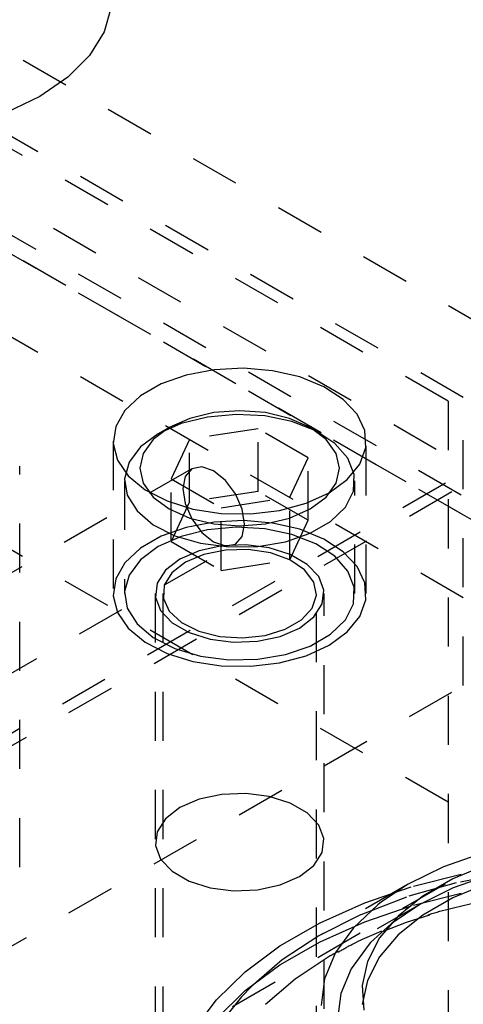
# Model space of a CAD drawing. Header units: inches. Extents: x 1907 to 2452, y -210 to -54.
# Tile 494 of 656: x 2004.221 to 2005.124, y -193.861 to -191.856. Entities that reach past the tile are written whole.
import ezdxf

# ---------------------------------------------------------------- set-up
doc = ezdxf.new("R2010")
doc.units = ezdxf.units.IN
doc.header["$LTSCALE"] = 0.5
doc.header["$MEASUREMENT"] = 0
doc.linetypes.add('HIDDEN', pattern=[0.225, 0.15, -0.075])
doc.layers.add('SID-M-H', color=4, linetype='HIDDEN')

msp = doc.modelspace()

# ---------------------------------------------------------------- linework, layer by layer
at = {"layer": 'SID-M-H'}
for p, q in [((2007.77863, -193.98848), (1992.04551, -184.90594)), ((2015.11487, -198.53046), (1991.78034, -185.05973)), ((1992.04203, -185.27355), (2007.07501, -193.95191)), ((1992.04203, -185.31213), (2007.07501, -193.99048)), ((2007.77863, -194.39675), (1992.04551, -185.31421)), ((2004.40691, -191.82969), (2004.39241, -191.88015)), ((2004.39241, -191.88015), (2004.36271, -191.92835)), ((2004.36271, -191.92835), (2004.31875, -191.97275)), ((2004.31875, -191.97275), (2004.26189, -192.01199)), ((2004.26189, -192.01199), (2004.19393, -192.04481)), ((2005.12368, -192.62475), (2004.15141, -192.06347)), ((2005.09274, -192.6324), (2004.13815, -192.08133)), ((2005.12368, -193.03302), (2004.15141, -192.47174)), ((2004.55965, -192.57932), (2004.50877, -192.59744)), ((2004.61641, -192.56846), (2004.55965, -192.57932)), ((2004.67597, -192.56545), (2004.61641, -192.56846)), ((2004.73512, -192.57046), (2004.67597, -192.56545)), ((2004.79069, -192.5832), (2004.73512, -192.57046)), ((2004.50877, -192.59744), (2004.46649, -192.62184)), ((2004.83966, -192.603), (2004.79069, -192.5832)), ((2004.87941, -192.62878), (2004.83966, -192.603)), ((2004.46649, -192.62184), (2004.4351, -192.65122)), ((2004.90778, -192.65916), (2004.87941, -192.62878)), ((2005.09274, -192.6324), (2005.09274, -195.55151)), ((2005.12368, -193.21161), (2005.12368, -192.62475)), ((2004.4351, -192.65122), (2004.4163, -192.68398)), ((2004.6159, -192.65589), (2004.56691, -192.66761)), ((2004.66112, -192.65944), (2004.60309, -192.66475)), ((2004.66848, -192.6519), (2004.6159, -192.65589)), ((2004.7196, -192.66263), (2004.66112, -192.65944)), ((2004.72105, -192.65589), (2004.66848, -192.6519)), ((2004.77004, -192.66761), (2004.72105, -192.65589)), ((2004.92326, -192.6925), (2004.90778, -192.65916)), ((2004.54917, -192.67822), (2004.50275, -192.699)), ((2004.56691, -192.66761), (2004.52485, -192.68624)), ((2004.60309, -192.66475), (2004.54917, -192.67822)), ((2004.77488, -192.67412), (2004.7196, -192.66263)), ((2004.81211, -192.68624), (2004.77004, -192.66761)), ((2004.82347, -192.69319), (2004.77488, -192.67412)), ((2004.4163, -192.68398), (2004.41109, -192.71837)), ((2004.50275, -192.699), (2004.46674, -192.7258)), ((2004.52485, -192.68624), (2004.49257, -192.71053)), ((2004.52482, -192.68626), (2004.50272, -192.69902)), ((2004.70583, -192.68867), (2004.56641, -192.71024)), ((2004.8079, -192.74759), (2004.70583, -192.68867)), ((2004.70583, -192.81626), (2004.70583, -192.68867)), ((2004.84439, -192.71053), (2004.81211, -192.68624)), ((2004.83423, -192.69902), (2004.81213, -192.68626)), ((2004.86232, -192.71863), (2004.82347, -192.69319)), ((2004.925, -192.727), (2004.92326, -192.6925)), ((2004.41098, -192.71404), (2004.41098, -193.02433)), ((2004.41109, -192.71837), (2004.41975, -192.75252)), ((2004.49257, -192.71053), (2004.47227, -192.73881)), ((2004.56641, -192.71024), (2004.52906, -192.79073)), ((2004.56641, -192.83783), (2004.56641, -192.71024)), ((2004.86468, -192.73881), (2004.84439, -192.71053)), ((2004.889, -192.74885), (2004.86232, -192.71863)), ((2004.92598, -193.02433), (2004.92598, -192.71404)), ((2004.46674, -192.7258), (2004.44341, -192.75693)), ((2004.47227, -192.73881), (2004.46535, -192.76916)), ((2004.8716, -192.76916), (2004.86468, -192.73881)), ((2004.91291, -192.7608), (2004.925, -192.727)), ((2004.41975, -192.75252), (2004.44183, -192.78459)), ((2004.44341, -192.75693), (2004.43422, -192.79043)), ((2004.77054, -192.82808), (2004.8079, -192.74759)), ((2004.8079, -192.87518), (2004.8079, -192.74759)), ((2004.88764, -192.79208), (2004.91291, -192.7608)), ((2004.90181, -192.78194), (2004.889, -192.74885)), ((2004.5712, -192.77014), (2004.08056, -193.05338)), ((2004.22084, -193.58161), (2004.22084, -192.76507)), ((2004.46535, -192.76916), (2004.47227, -192.79951)), ((2004.57119, -192.77015), (2004.55763, -192.78576)), ((2004.5915, -192.7662), (2004.57119, -192.77015)), ((2004.61544, -192.77453), (2004.5915, -192.7662)), ((2004.63939, -192.79385), (2004.61544, -192.77453)), ((2004.86468, -192.79951), (2004.8716, -192.76916)), ((2003.96137, -193.44881), (2005.09274, -192.79568)), ((2004.4341, -192.79468), (2004.4341, -193.02433)), ((2004.43422, -192.79043), (2004.43975, -192.82419)), ((2004.44183, -192.78459), (2004.47612, -192.81287)), ((2004.47227, -192.79951), (2004.49257, -192.82779)), ((2004.52906, -192.79073), (2004.63112, -192.84965)), ((2004.52906, -192.91831), (2004.52906, -192.79073)), ((2004.55763, -192.78576), (2004.55287, -192.81066)), ((2004.65969, -192.82124), (2004.63939, -192.79385)), ((2004.84439, -192.82779), (2004.86468, -192.79951)), ((2004.85056, -192.81916), (2004.88764, -192.79208)), ((2004.89997, -192.81584), (2004.90181, -192.78194)), ((2004.90285, -193.02433), (2004.90285, -192.79468)), ((2003.97463, -193.46667), (2005.12368, -192.80334)), ((2004.47612, -192.81287), (2004.52078, -192.83581)), ((2004.55287, -192.81066), (2004.55763, -192.84107)), ((2004.70583, -192.81626), (2004.56641, -192.83783)), ((2004.67326, -192.85251), (2004.65969, -192.82124)), ((2004.8079, -192.87518), (2004.70583, -192.81626)), ((2004.80366, -192.84056), (2004.85056, -192.81916)), ((2004.88358, -192.84841), (2004.89997, -192.81584)), ((2004.43975, -192.82419), (2004.45965, -192.8561)), ((2004.49257, -192.82779), (2004.52485, -192.85208)), ((2004.52078, -192.83581), (2004.57341, -192.85219)), ((2004.56641, -192.83783), (2004.52906, -192.91831)), ((2004.55763, -192.84107), (2004.57119, -192.87234)), ((2004.63112, -192.84965), (2004.77054, -192.82808)), ((2004.74947, -192.85515), (2004.80366, -192.84056)), ((2004.77054, -192.95566), (2004.77054, -192.82808)), ((2004.81211, -192.85208), (2004.84439, -192.82779)), ((2004.45965, -192.8561), (2004.49267, -192.88415)), ((2004.52485, -192.85208), (2004.56691, -192.87071)), ((2004.57341, -192.85219), (2004.63116, -192.86113)), ((2004.63112, -192.97723), (2004.63112, -192.84965)), ((2004.63116, -192.86113), (2004.69092, -192.86213)), ((2004.67802, -192.88292), (2004.67326, -192.85251)), ((2004.69092, -192.86213), (2004.74947, -192.85515)), ((2004.77004, -192.87071), (2004.81211, -192.85208)), ((2004.85367, -192.8776), (2004.88358, -192.84841)), ((2004.61641, -192.87875), (2004.55965, -192.8896)), ((2004.56691, -192.87071), (2004.6159, -192.88243)), ((2004.57119, -192.87234), (2004.5915, -192.89973)), ((2004.67597, -192.87574), (2004.61641, -192.87875)), ((2004.73512, -192.88074), (2004.67597, -192.87574)), ((2004.72105, -192.88243), (2004.77004, -192.87071)), ((2004.79069, -192.89349), (2004.73512, -192.88074)), ((2004.77054, -192.95566), (2004.8079, -192.87518)), ((2004.81213, -192.90159), (2004.85367, -192.8776)), ((2005.09274, -193.44894), (2004.13815, -192.89787)), ((2004.49267, -192.88415), (2004.53674, -192.90658)), ((2004.55965, -192.8896), (2004.50877, -192.90772)), ((2004.60309, -192.8944), (2004.54917, -192.90787)), ((2004.5915, -192.89973), (2004.61544, -192.91905)), ((2004.66112, -192.88909), (2004.60309, -192.8944)), ((2004.6159, -192.88243), (2004.66848, -192.88642)), ((2004.7196, -192.89229), (2004.66112, -192.88909)), ((2004.66848, -192.88642), (2004.72105, -192.88243)), ((2004.67326, -192.90782), (2004.67802, -192.88292)), ((2004.77488, -192.90377), (2004.7196, -192.89229)), ((2004.76156, -192.91885), (2004.81213, -192.90159)), ((2004.83966, -192.91328), (2004.79069, -192.89349)), ((2004.50877, -192.90772), (2004.46649, -192.93213)), ((2004.54917, -192.90787), (2004.50275, -192.92866)), ((2004.52906, -192.91831), (2004.63112, -192.97723)), ((2004.53674, -192.90658), (2004.58909, -192.92198)), ((2004.58909, -192.92198), (2004.64642, -192.92938)), ((2004.61544, -192.91905), (2004.63939, -192.92738)), ((2004.65969, -192.92343), (2004.67326, -192.90782)), ((2004.70514, -192.92831), (2004.76156, -192.91885)), ((2004.82347, -192.92284), (2004.77488, -192.90377)), ((2004.87941, -192.93907), (2004.83966, -192.91328)), ((2004.16908, -193.20666), (2004.65969, -192.92343)), ((2004.46649, -192.93213), (2004.4351, -192.96151)), ((2004.50275, -192.92866), (2004.46674, -192.95545)), ((2004.58605, -192.93718), (2004.54685, -192.95412)), ((2004.63192, -192.9273), (2004.58605, -192.93718)), ((2004.63943, -192.9357), (2004.59547, -192.94458)), ((2004.68075, -192.92529), (2004.63192, -192.9273)), ((2004.63939, -192.92738), (2004.65969, -192.92343)), ((2004.68597, -192.93469), (2004.63943, -192.9357)), ((2004.64642, -192.92938), (2004.70514, -192.92831)), ((2004.72858, -192.9313), (2004.68075, -192.92529)), ((2004.73096, -192.94165), (2004.68597, -192.93469)), ((2004.77155, -192.94484), (2004.72858, -192.9313)), ((2004.7704, -192.95596), (2004.73096, -192.94165)), ((2004.86232, -192.94828), (2004.82347, -192.92284)), ((2004.90778, -192.96945), (2004.87941, -192.93907)), ((2004.4351, -192.96151), (2004.4163, -192.99427)), ((2004.46674, -192.95545), (2004.44341, -192.98658)), ((2004.54685, -192.95412), (2004.51752, -192.97674)), ((2004.55799, -192.96055), (2004.53033, -192.98218)), ((2004.59547, -192.94458), (2004.55799, -192.96055)), ((2004.63112, -192.97723), (2004.77054, -192.95566)), ((2004.80078, -192.97634), (2004.7704, -192.95596)), ((2004.80617, -192.96482), (2004.77155, -192.94484)), ((2004.889, -192.9785), (2004.86232, -192.94828)), ((2004.51752, -192.97674), (2004.50041, -193.00322)), ((2004.53033, -192.98218), (2004.51495, -193.00756)), ((2004.8194, -193.00098), (2004.80078, -192.97634)), ((2004.82963, -192.98963), (2004.80617, -192.96482)), ((2004.90181, -193.0116), (2004.889, -192.9785)), ((2004.92326, -193.00278), (2004.90778, -192.96945)), ((2004.4163, -192.99427), (2004.41109, -193.02865)), ((2004.44341, -192.98658), (2004.43422, -193.02008)), ((2004.82462, -193.0277), (2004.8194, -193.00098)), ((2004.84004, -193.01725), (2004.82963, -192.98963)), ((2004.43422, -193.02008), (2004.43975, -193.05384)), ((2004.50041, -193.00322), (2004.49692, -193.03141)), ((2004.51495, -193.00756), (2004.51321, -193.03443)), ((2004.83655, -193.04544), (2004.84004, -193.01725)), ((2004.89997, -193.04549), (2004.90181, -193.0116)), ((2004.925, -193.03728), (2004.92326, -193.00278)), ((2004.41109, -193.02865), (2004.41975, -193.0628)), ((2004.49648, -193.02433), (2004.49648, -195.46987)), ((2004.49692, -193.03141), (2004.50732, -193.05903)), ((2004.51223, -193.02433), (2004.51223, -194.96393)), ((2004.51321, -193.03443), (2004.52526, -193.0604)), ((2004.81596, -193.05412), (2004.82462, -193.0277)), ((2004.82473, -194.96393), (2004.82473, -193.02433)), ((2004.84048, -195.46987), (2004.84048, -193.02433)), ((2004.91291, -193.07109), (2004.925, -193.03728)), ((2004.43975, -193.05384), (2004.45965, -193.08575)), ((2004.50732, -193.05903), (2004.53078, -193.08383)), ((2004.52526, -193.0604), (2004.55004, -193.08317)), ((2004.7942, -193.07789), (2004.81596, -193.05412)), ((2004.81944, -193.07192), (2004.83655, -193.04544)), ((2004.88358, -193.07806), (2004.89997, -193.04549)), ((2004.41975, -193.0628), (2004.44183, -193.09488)), ((2004.76126, -193.0969), (2004.7942, -193.07789)), ((2004.7901, -193.09454), (2004.81944, -193.07192)), ((2004.85367, -193.10726), (2004.88358, -193.07806)), ((2004.88764, -193.10237), (2004.91291, -193.07109)), ((2004.44183, -193.09488), (2004.47612, -193.12315)), ((2004.45965, -193.08575), (2004.49267, -193.11381)), ((2004.53078, -193.08383), (2004.5654, -193.10382)), ((2004.55004, -193.08317), (2004.58535, -193.1007)), ((2004.58535, -193.1007), (2004.62804, -193.11146)), ((2004.72008, -193.10947), (2004.76126, -193.0969)), ((2004.75091, -193.11148), (2004.7901, -193.09454)), ((2004.85056, -193.12944), (2004.88764, -193.10237)), ((2004.49267, -193.11381), (2004.53674, -193.13623)), ((2004.5654, -193.10382), (2004.60837, -193.11736)), ((2004.60837, -193.11736), (2004.65621, -193.12337)), ((2004.62804, -193.11146), (2004.67432, -193.11447)), ((2004.65621, -193.12337), (2004.70504, -193.12135)), ((2004.67432, -193.11447), (2004.72008, -193.10947)), ((2004.70504, -193.12135), (2004.75091, -193.11148)), ((2004.81213, -193.13124), (2004.85367, -193.10726)), ((2004.47612, -193.12315), (2004.52078, -193.1461)), ((2004.53674, -193.13623), (2004.58909, -193.15163)), ((2004.76156, -193.1485), (2004.81213, -193.13124)), ((2004.80366, -193.15085), (2004.85056, -193.12944)), ((2004.52078, -193.1461), (2004.57341, -193.16248)), ((2004.57341, -193.16248), (2004.63116, -193.17141)), ((2004.58909, -193.15163), (2004.64642, -193.15903)), ((2004.64642, -193.15903), (2004.70514, -193.15797)), ((2004.70514, -193.15797), (2004.76156, -193.1485)), ((2004.74947, -193.16544), (2004.80366, -193.15085)), ((2004.63116, -193.17141), (2004.69092, -193.17241)), ((2004.69092, -193.17241), (2004.74947, -193.16544)), ((2003.97463, -193.87494), (2005.12368, -193.21161)), ((2004.58605, -193.44344), (2004.54685, -193.46037)), ((2004.63192, -193.43356), (2004.58605, -193.44344)), ((2004.68075, -193.43154), (2004.63192, -193.43356)), ((2004.72858, -193.43755), (2004.68075, -193.43154)), ((2004.77155, -193.4511), (2004.72858, -193.43755)), ((2004.54685, -193.46037), (2004.51752, -193.483)), ((2004.80617, -193.47108), (2004.77155, -193.4511)), ((2004.51752, -193.483), (2004.50041, -193.50948)), ((2004.82963, -193.49588), (2004.80617, -193.47108)), ((2004.84004, -193.5235), (2004.82963, -193.49588)), ((2004.50041, -193.50948), (2004.49692, -193.53767)), ((2004.83655, -193.55169), (2004.84004, -193.5235)), ((2004.49692, -193.53767), (2004.50732, -193.56528)), ((2004.81944, -193.57817), (2004.83655, -193.55169)), ((2005.16463, -193.55219), (2005.08363, -193.58085)), ((2004.50732, -193.56528), (2004.53078, -193.59009)), ((2004.7901, -193.6008), (2004.81944, -193.57817)), ((2005.08363, -193.58085), (2005.01139, -193.61647)), ((2005.17232, -193.57654), (2005.10217, -193.60545)), ((2004.53078, -193.59009), (2004.5654, -193.61007)), ((2004.75091, -193.61773), (2004.7901, -193.6008)), ((2005.02254, -193.62014), (2005.12839, -193.59369)), ((2005.17979, -193.59666), (2005.10326, -193.62373)), ((2005.21619, -193.59263), (2005.10933, -193.61357)), ((2003.96137, -194.26535), (2005.09274, -193.61223)), ((2004.5654, -193.61007), (2004.60837, -193.62362)), ((2004.60837, -193.62362), (2004.65621, -193.62962)), ((2004.70504, -193.62761), (2004.75091, -193.61773)), ((2005.01132, -193.61651), (2004.82935, -193.72159)), ((2004.92326, -193.65403), (2005.02254, -193.62014)), ((2005.01139, -193.61647), (2004.95699, -193.65249)), ((2005.10933, -193.61357), (2005.00812, -193.64239)), ((2005.10326, -193.62373), (2005.03501, -193.65738)), ((2005.10217, -193.60545), (2005.04122, -193.64064)), ((2005.17232, -193.61511), (2005.10217, -193.64403)), ((2004.65621, -193.62962), (2004.70504, -193.62761)), ((2005.00812, -193.64239), (2004.91429, -193.67858)), ((2005.04122, -193.64064), (2004.99113, -193.68114)), ((2005.02254, -193.65871), (2005.12839, -193.63227)), ((2005.10217, -193.64403), (2005.04122, -193.67922)), ((2004.83213, -193.69484), (2004.92326, -193.65403)), ((2005.03494, -193.65742), (2004.85297, -193.76251)), ((2004.94969, -193.65817), (2004.90005, -193.70493)), ((2004.92326, -193.69261), (2005.02254, -193.65871)), ((2004.95699, -193.65249), (2004.94969, -193.65817)), ((2005.03501, -193.65738), (2004.97671, -193.69679)), ((2004.91429, -193.67858), (2004.82945, -193.72154)), ((2004.99113, -193.68114), (2004.95327, -193.72584)), ((2005.04122, -193.67922), (2004.99113, -193.71972)), ((2004.75058, -193.74192), (2004.83213, -193.69484)), ((2004.83213, -193.73342), (2004.92326, -193.69261)), ((2004.97671, -193.69679), (2004.93509, -193.73513)), ((2004.82945, -193.72154), (2004.75504, -193.77052)), ((2004.90005, -193.70493), (2004.86369, -193.7556)), ((2004.99113, -193.71972), (2004.95327, -193.76442)), ((2004.67989, -193.79453), (2004.75058, -193.74192)), ((2004.75058, -193.7805), (2004.83213, -193.73342)), ((2004.92981, -193.74097), (2004.89546, -193.78884)), ((2004.95327, -193.72584), (2004.92868, -193.77354)), ((2004.93509, -193.73513), (2004.92981, -193.74097)), ((2004.85297, -193.76251), (2004.78154, -193.80953)), ((2004.86369, -193.7556), (2004.84151, -193.80893)), ((2004.85307, -193.76245), (2004.85297, -193.76251)), ((2004.86774, -193.75419), (2004.85307, -193.76245)), ((2004.95327, -193.76442), (2004.92868, -193.81211)), ((2004.67989, -193.83311), (2004.75058, -193.7805)), ((2004.75504, -193.77052), (2004.69234, -193.82468)), ((2004.92868, -193.77354), (2004.91801, -193.82292)), ((2004.62118, -193.85184), (2004.67989, -193.79453)), ((2004.89546, -193.78884), (2004.87451, -193.83922)), ((2004.78154, -193.80953), (2004.72127, -193.8616)), ((2004.84151, -193.80893), (2004.83405, -193.8636)), ((2004.92868, -193.81211), (2004.91801, -193.86149)), ((2004.91801, -193.82292), (2004.92157, -193.87263)), ((2004.62118, -193.89042), (2004.67989, -193.83311)), ((2004.69234, -193.82468), (2004.67249, -193.84568)), ((2004.87451, -193.83922), (2004.86746, -193.89088)), ((2004.57537, -193.91294), (2004.62118, -193.85184)), ((2004.67249, -193.84568), (2004.64243, -193.88311))]:
    msp.add_line(p, q, dxfattribs=at)
msp.add_arc((2005.43872, -194.89836), 1.27873, 62.66412, 116.52054, dxfattribs=at)
msp.add_open_spline([(2004.86801, -193.75511), (2004.87734, -193.74973), (2004.90847, -193.73179), (2004.97083, -193.70538), (2005.0534, -193.6768), (2005.14289, -193.65394), (2005.23719, -193.63707), (2005.33496, -193.62664), (2005.43454, -193.62291), (2005.53426, -193.62597), (2005.63245, -193.63576), (2005.72741, -193.65207), (2005.81765, -193.67448), (2005.90131, -193.70257), (2005.97124, -193.73221), (2006.00943, -193.75367), (2006.02542, -193.76266)], degree=3, knots=[0, 0, 0, 0, 0.0322196, 0.1074913, 0.1830729, 0.2589996, 0.3352332, 0.4117017, 0.4883192, 0.5649941, 0.6416191, 0.7180828, 0.7942919, 0.8701577, 0.9456067, 1, 1, 1, 1], dxfattribs=at)

doc.saveas('drawing.dxf')
